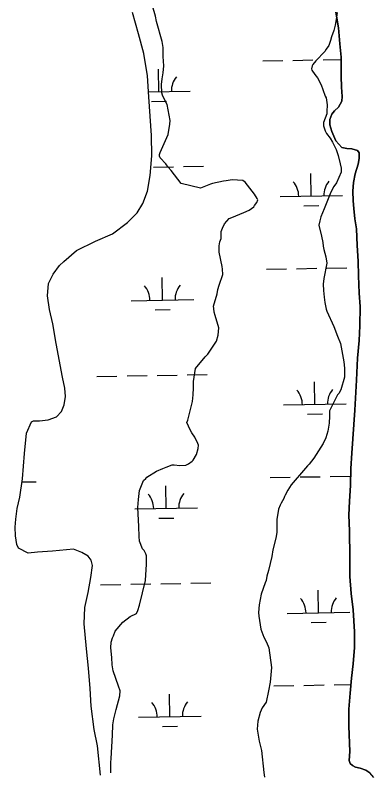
# Model space of a CAD drawing. Extents: x 3903937 to 3942190, y 260677 to 286651.
# Drawn here: x 3915223 to 3915796, y 269431 to 270641 of the extents above; entities that cross this region are included whole.
import ezdxf

# ---------------------------------------------------------------- set-up
doc = ezdxf.new("R2010")
doc.units = 0
for name, color, linetype in [('V-SITE-VEGE', 7, 'Continuous'), ('V-TOPO-SHOR', 7, 'Continuous'), ('V-WETL-SWMP', 7, 'Continuous')]:
    doc.layers.add(name, color=color, linetype=linetype)

msp = doc.modelspace()

# ---------------------------------------------------------------- linework, layer by layer
at = {"layer": 'V-SITE-VEGE'}
for points in [[(3915568.5, 270317.3), (3915588, 270325.4), (3915596.2, 270329), (3915603.9, 270334.6), (3915604.9, 270336.6), (3915608.5, 270341.2), (3915610.1, 270345.8), (3915609, 270347.9), (3915605, 270354.5), (3915590.2, 270374.1), (3915586.1, 270376.6), (3915569.2, 270377.7), (3915559.5, 270376.2), (3915555.4, 270375.7), (3915538, 270371.7), (3915534.4, 270370.7), (3915518.5, 270364.1), (3915487.8, 270371.9), (3915471.5, 270392.5), (3915467, 270398.1), (3915463.4, 270403.2), (3915454.2, 270413), (3915453.2, 270415.6), (3915453.2, 270418.1), (3915454.3, 270421.2), (3915466.7, 270449.8), (3915469.8, 270466.7), (3915470.3, 270472.3), (3915465.3, 270497.9), (3915460.8, 270507.1), (3915457.7, 270512.8), (3915456.7, 270516.4), (3915456.2, 270529.7), (3915457.3, 270538.9), (3915458.9, 270548.6), (3915460, 270559.9), (3915459, 270574.7), (3915459, 270589), (3915457.6, 270598.3), (3915448.5, 270630.5), (3915446.5, 270638.7), (3915437.4, 270672.6)], [(3915736.7, 270644.7), (3915735.1, 270633.5), (3915733.5, 270624.8), (3915731.4, 270616.1), (3915727.8, 270605.8), (3915726.3, 270600.2), (3915723.7, 270592), (3915719.6, 270586.4), (3915717, 270582.4), (3915703.1, 270567.6), (3915698, 270562), (3915696.9, 270559.4), (3915695.9, 270554.8), (3915696.4, 270552.8), (3915701.5, 270545.6), (3915705.5, 270540.4), (3915711.1, 270529.1), (3915714.2, 270522), (3915717.7, 270511.2), (3915719.2, 270508.6), (3915721.2, 270497.4), (3915720.2, 270486.6), (3915720.2, 270483), (3915715, 270469.2), (3915715, 270464.1), (3915715.5, 270462.1), (3915718, 270455.9), (3915720, 270451.8), (3915725.6, 270444.1), (3915729.7, 270438), (3915735.3, 270426.2), (3915738.3, 270416.4), (3915741.8, 270403.1), (3915743.3, 270396.5), (3915743.3, 270389.8), (3915736.1, 270372.9), (3915731.4, 270366.8), (3915726.8, 270358.1), (3915719.6, 270339.2), (3915715.9, 270331.6), (3915710.8, 270318.3), (3915709.2, 270312.1), (3915707.6, 270305), (3915711.7, 270287.6), (3915714.2, 270277.8), (3915714.7, 270271.7), (3915715.7, 270266.6), (3915718.7, 270254.8), (3915720.2, 270244.5), (3915715.5, 270220), (3915714.4, 270211.3), (3915714.9, 270201.1), (3915715.9, 270190.3), (3915717.4, 270181.6), (3915719.4, 270171.3), (3915720.4, 270167.8), (3915731.6, 270143.7), (3915737.6, 270127.8)], [(3915375.5, 269430.6), (3915375.5, 269447.5), (3915376.1, 269453.7), (3915377.8, 269491), (3915378.8, 269507.4), (3915380.4, 269517.1), (3915384.1, 269531.9), (3915389.8, 269553.9), (3915390.3, 269561.6), (3915387.8, 269569.3), (3915379.2, 269593.9), (3915377.7, 269603.1), (3915377.2, 269614.9), (3915375.3, 269630.2), (3915375.8, 269639.4), (3915377.9, 269646.6), (3915379.4, 269649.7), (3915382.5, 269656.8), (3915394.4, 269671.6), (3915406.2, 269680.3), (3915416.4, 269685.3), (3915418.5, 269689.9), (3915421.1, 269698.6), (3915430.5, 269738), (3915432.6, 269764.1), (3915432.2, 269777.4), (3915431.2, 269780.5), (3915428.6, 269785.6), (3915426.1, 269788.7), (3915421, 269800.5), (3915420.5, 269808.2), (3915420.1, 269824), (3915418.7, 269854.7), (3915419.7, 269867), (3915421.3, 269881.4), (3915427.5, 269897.7), (3915431.1, 269900.8), (3915432.7, 269902.8), (3915448.1, 269912.5), (3915458.3, 269916.5), (3915464, 269919), (3915473.2, 269922.6), (3915476.8, 269922.6), (3915485.5, 269921.5), (3915495.2, 269922), (3915499.3, 269924), (3915505.5, 269928.6), (3915507, 269930.1), (3915512.2, 269939.3), (3915514.8, 269948.5), (3915515.3, 269954.2), (3915514.3, 269956.7), (3915509.7, 269967), (3915504.6, 269973.6), (3915502.1, 269978.3), (3915497, 269990.1), (3915498.6, 269994.1), (3915505.9, 270023.8), (3915506.9, 270034.5), (3915507.5, 270045.8), (3915507.5, 270055.5), (3915510.7, 270076.5), (3915526.1, 270094.9), (3915530.2, 270099.5), (3915544.1, 270119.9), (3915546.7, 270129.6), (3915547.8, 270141.3), (3915542.2, 270160.8), (3915540.2, 270166.5), (3915539.7, 270172.1), (3915539.2, 270175.7), (3915545, 270195.6), (3915546.5, 270202.8), (3915548.6, 270209.4), (3915554.3, 270226.3), (3915553.8, 270235), (3915553.3, 270239.1), (3915548.3, 270262.1), (3915548.3, 270272.4), (3915549.4, 270278.5), (3915551.5, 270284.1), (3915551.5, 270295.4), (3915553.6, 270300.5), (3915557.2, 270307.6), (3915564.4, 270315.8), (3915568.5, 270317.3)], [(3915737.6, 270127.8), (3915742.2, 270116.5), (3915747.7, 270087.3), (3915748.7, 270077.1), (3915748.6, 270062.7), (3915742.9, 270042.3), (3915739.8, 270036.7), (3915737.2, 270034.1), (3915724.9, 270008.6), (3915724.8, 270000.4), (3915724.3, 269989.1), (3915722.2, 269976.3), (3915719, 269965.6), (3915714.4, 269956.9), (3915699.5, 269933.4), (3915695.9, 269928.3), (3915692.3, 269923.7), (3915689.7, 269921.2), (3915686.1, 269917.1), (3915663.5, 269890.6), (3915658.3, 269882.4), (3915653.7, 269874.2), (3915652.6, 269872.2), (3915651.6, 269868.6), (3915647.5, 269861.5), (3915645.9, 269858.4), (3915643.3, 269851.8), (3915640.7, 269835.4), (3915640.6, 269814.4), (3915639.1, 269805.7), (3915634.4, 269786.8), (3915632.3, 269776.1), (3915627.1, 269754.1), (3915624.5, 269744.9), (3915623.4, 269737.7), (3915621.9, 269734.1), (3915615.7, 269716.3), (3915612.5, 269698.9), (3915611.4, 269687.1), (3915611.9, 269681), (3915614.9, 269660), (3915620, 269647.7), (3915624, 269639.4), (3915627.6, 269630.2), (3915632.1, 269599), (3915629.9, 269575.4), (3915627.3, 269561.6), (3915623.6, 269543.7), (3915617, 269534.6), (3915613.9, 269527.4), (3915610.2, 269513.1), (3915609.1, 269500.3), (3915612.1, 269481.3), (3915615.2, 269470.6), (3915616.2, 269466.5), (3915619.6, 269431.2), (3915620.6, 269424)]]:
    msp.add_lwpolyline(points, dxfattribs=at)
at = {"layer": 'V-TOPO-SHOR'}
for points in [[(3915782.5, 269435.2), (3915773.4, 269438.2), (3915766.1, 269440), (3915761.5, 269442.3), (3915757.7, 269445.6), (3915756.2, 269450.8), (3915757.1, 269465.1), (3915755.3, 269505.6), (3915755.5, 269532.6), (3915757.5, 269558.3), (3915759.7, 269581.8), (3915762.5, 269605), (3915764.7, 269630.7), (3915764.6, 269656), (3915762.7, 269691.3), (3915759.4, 269717.1), (3915757.2, 269744.4), (3915757.1, 269775.3), (3915756.5, 269817.2), (3915755.5, 269842.1), (3915756.6, 269864.8), (3915758.4, 269889.5), (3915758.7, 269916.9), (3915760.5, 269941.4), (3915764.9, 270009.8), (3915767.7, 270057.7), (3915769.3, 270092.7), (3915772, 270121), (3915773.1, 270144.3), (3915773.9, 270175.3), (3915772.2, 270196.9), (3915771.1, 270224.4), (3915770.2, 270248), (3915769, 270272.7), (3915767.9, 270299.4), (3915765.1, 270315.4), (3915763.3, 270331.7), (3915762.4, 270343.9), (3915761.7, 270359.5), (3915763.2, 270373.6), (3915765.6, 270387.2), (3915770.5, 270402.8), (3915771.9, 270411.7), (3915772, 270420.6), (3915769.3, 270424.5), (3915760.6, 270426.9), (3915752.4, 270427.6), (3915744.2, 270429), (3915735, 270439.7), (3915728.5, 270454.7), (3915725.3, 270465.4), (3915725.1, 270473.8), (3915728.6, 270482.5), (3915732.6, 270487.9), (3915739.1, 270493.9), (3915744.6, 270503.5), (3915745.1, 270510.8), (3915743.7, 270525.6), (3915743.2, 270543.4), (3915743.4, 270573.4), (3915741.1, 270594.7), (3915738.8, 270620.3), (3915734.8, 270645.1)], [(3915795.5, 269423.5), (3915789.3, 269430.8), (3915782.5, 269435.2)]]:
    msp.add_lwpolyline(points, dxfattribs=at)
at = {"layer": 'V-WETL-SWMP'}
for p, q in [((3915419.7, 270610.8), (3915410.1, 270644.9)), ((3915734.8, 270645.1), (3915738.8, 270620.3)), ((3915738.8, 270620.3), (3915741.1, 270594.7)), ((3915428.1, 270579.3), (3915419.7, 270610.8)), ((3915741.1, 270594.7), (3915743.4, 270573.4)), ((3915434.1, 270543.8), (3915428.1, 270579.3)), ((3915743.4, 270573.4), (3915743.2, 270543.4)), ((3915618.3, 270567.6), (3915650.3, 270568.1)), ((3915666.3, 270568.4), (3915698.3, 270569)), ((3915714.3, 270569.3), (3915743.3, 270569.8)), ((3915452.1, 270518.2), (3915451.5, 270554.2)), ((3915436.1, 270510.1), (3915434.1, 270543.8)), ((3915743.2, 270543.4), (3915743.7, 270525.6)), ((3915743.7, 270525.6), (3915745.1, 270510.8)), ((3915435.6, 270517.9), (3915502.1, 270519.1)), ((3915440.2, 270448.3), (3915436.1, 270510.1)), ((3915440.4, 270502.6), (3915464.4, 270503)), ((3915744.6, 270503.5), (3915739.1, 270493.9)), ((3915745.1, 270510.8), (3915744.6, 270503.5)), ((3915732.6, 270487.9), (3915728.6, 270482.5)), ((3915739.1, 270493.9), (3915732.6, 270487.9)), ((3915728.6, 270482.5), (3915725.1, 270473.8)), ((3915725.1, 270473.8), (3915725.3, 270465.4)), ((3915725.3, 270465.4), (3915728.5, 270454.7)), ((3915728.5, 270454.7), (3915735, 270439.7)), ((3915440.9, 270416.2), (3915440.2, 270448.3)), ((3915735, 270439.7), (3915744.2, 270429)), ((3915744.2, 270429), (3915752.4, 270427.6)), ((3915752.4, 270427.6), (3915760.6, 270426.9)), ((3915760.6, 270426.9), (3915769.3, 270424.5)), ((3915438.4, 270384.7), (3915440.9, 270416.2)), ((3915769.3, 270424.5), (3915772, 270420.6)), ((3915772, 270420.6), (3915771.9, 270411.7)), ((3915770.5, 270402.8), (3915765.6, 270387.2)), ((3915771.9, 270411.7), (3915770.5, 270402.8)), ((3915443.4, 270398), (3915475.4, 270398.5)), ((3915491.4, 270398.8), (3915523.4, 270399.4)), ((3915434.1, 270359.6), (3915438.4, 270384.7)), ((3915695.5, 270351.7), (3915694.9, 270387.7)), ((3915765.6, 270387.2), (3915763.2, 270373.6)), ((3915763.2, 270373.6), (3915761.7, 270359.5)), ((3915426.5, 270339.8), (3915434.1, 270359.6)), ((3915761.7, 270359.5), (3915762.4, 270343.9)), ((3915645.6, 270350.8), (3915745.5, 270352.5)), ((3915762.4, 270343.9), (3915763.3, 270331.7)), ((3915417.3, 270324.8), (3915426.5, 270339.8)), ((3915683.8, 270336), (3915707.8, 270336.4)), ((3915763.3, 270331.7), (3915765.1, 270315.4)), ((3915402.2, 270309.6), (3915417.3, 270324.8)), ((3915378.2, 270291.3), (3915402.2, 270309.6)), ((3915765.1, 270315.4), (3915767.9, 270299.4)), ((3915767.9, 270299.4), (3915769, 270272.7)), ((3915350.8, 270279.7), (3915378.2, 270291.3)), ((3915320.6, 270264.7), (3915350.8, 270279.7)), ((3915769, 270272.7), (3915770.2, 270248)), ((3915300.5, 270247.2), (3915320.6, 270264.7)), ((3915293.4, 270240.7), (3915300.5, 270247.2)), ((3915770.2, 270248), (3915771.1, 270224.4)), ((3915283.2, 270227.1), (3915293.4, 270240.7)), ((3915624.2, 270234.9), (3915656.2, 270235.5)), ((3915672.2, 270235.8), (3915704.2, 270236.4)), ((3915720.2, 270236.6), (3915752.2, 270237.2)), ((3915275.8, 270212), (3915283.2, 270227.1)), ((3915458, 270185.6), (3915457.3, 270221.6)), ((3915771.1, 270224.4), (3915772.2, 270196.9)), ((3915274.4, 270192.4), (3915275.8, 270212)), ((3915772.2, 270196.9), (3915773.9, 270175.3)), ((3915277.6, 270170.6), (3915274.4, 270192.4)), ((3915408, 270184.7), (3915507.9, 270186.5)), ((3915773.9, 270175.3), (3915773.1, 270144.3)), ((3915282.5, 270147.6), (3915277.6, 270170.6)), ((3915446.2, 270169.9), (3915470.2, 270170.4)), ((3915288.1, 270116.3), (3915282.5, 270147.6)), ((3915773.1, 270144.3), (3915772, 270121)), ((3915298.4, 270062.8), (3915288.1, 270116.3)), ((3915772, 270121), (3915769.3, 270092.7)), ((3915769.3, 270092.7), (3915767.7, 270057.7)), ((3915353.2, 270063.7), (3915385.2, 270064.2)), ((3915401.2, 270064.5), (3915433.2, 270065.1)), ((3915449.2, 270065.3), (3915481.2, 270065.9)), ((3915497.2, 270066.2), (3915529.2, 270066.8)), ((3915301.7, 270045.1), (3915298.4, 270062.8)), ((3915701.4, 270019), (3915700.8, 270055)), ((3915767.7, 270057.7), (3915764.9, 270009.8)), ((3915302.8, 270031.5), (3915301.7, 270045.1)), ((3915301, 270018.4), (3915302.8, 270031.5)), ((3915296.8, 270007.7), (3915301, 270018.4)), ((3915651.4, 270018.2), (3915751.4, 270019.9)), ((3915288.8, 269999.4), (3915296.8, 270007.7)), ((3915689.7, 270003.4), (3915713.7, 270003.8)), ((3915764.9, 270009.8), (3915760.5, 269941.4)), ((3915240.6, 269973.1), (3915248.4, 269991.5)), ((3915248.4, 269991.5), (3915252.1, 269993.1)), ((3915252.1, 269993.1), (3915261.3, 269993)), ((3915261.3, 269993), (3915275.3, 269994.2)), ((3915275.3, 269994.2), (3915288.8, 269999.4)), ((3915237.5, 269940.6), (3915240.6, 269973.1)), ((3915234.5, 269900.4), (3915237.5, 269940.6)), ((3915760.5, 269941.4), (3915758.7, 269916.9)), ((3915758.7, 269916.9), (3915758.4, 269889.5)), ((3915230.2, 269871.1), (3915234.5, 269900.4)), ((3915233.8, 269895.4), (3915256.2, 269895.7)), ((3915630, 269902.3), (3915662, 269902.9)), ((3915678, 269903.2), (3915710, 269903.7)), ((3915726, 269904), (3915758, 269904.6)), ((3915463.8, 269853), (3915463.2, 269889)), ((3915758.4, 269889.5), (3915756.6, 269864.8)), ((3915226, 269852.9), (3915230.2, 269871.1)), ((3915756.6, 269864.8), (3915755.5, 269842.1)), ((3915223.4, 269835.9), (3915226, 269852.9)), ((3915413.8, 269852.1), (3915513.8, 269853.8)), ((3915222.5, 269823.2), (3915223.4, 269835.9)), ((3915452.1, 269837.3), (3915476.1, 269837.7)), ((3915755.5, 269842.1), (3915756.5, 269817.2)), ((3915222.9, 269809), (3915222.5, 269823.2)), ((3915756.5, 269817.2), (3915757.1, 269775.3)), ((3915225.2, 269795.5), (3915222.9, 269809)), ((3915228.1, 269789.3), (3915225.2, 269795.5)), ((3915243.2, 269781.5), (3915228.1, 269789.3)), ((3915315.7, 269787.8), (3915282.4, 269784.7)), ((3915329.3, 269782.8), (3915315.7, 269787.8)), ((3915258.2, 269783.1), (3915243.2, 269781.5)), ((3915282.4, 269784.7), (3915258.2, 269783.1)), ((3915339.4, 269777), (3915329.3, 269782.8)), ((3915344.1, 269770.2), (3915339.4, 269777)), ((3915757.1, 269775.3), (3915757.2, 269744.4)), ((3915343.6, 269742.7), (3915346.1, 269762.1)), ((3915346.1, 269762.1), (3915344.1, 269770.2)), ((3915339, 269718.6), (3915343.6, 269742.7)), ((3915757.2, 269744.4), (3915759.4, 269717.1)), ((3915359.1, 269731), (3915391.1, 269731.6)), ((3915407.1, 269731.9), (3915439.1, 269732.4)), ((3915455.1, 269732.7), (3915487.1, 269733.3)), ((3915503.1, 269733.6), (3915535.1, 269734.1)), ((3915334.1, 269694.8), (3915339, 269718.6)), ((3915707.3, 269686.4), (3915706.6, 269722.4)), ((3915759.4, 269717.1), (3915762.7, 269691.3)), ((3915333, 269668.5), (3915334.1, 269694.8)), ((3915762.7, 269691.3), (3915764.6, 269656)), ((3915657.3, 269685.5), (3915757.2, 269687.3)), ((3915336.6, 269628.8), (3915333, 269668.5)), ((3915695.5, 269670.8), (3915719.5, 269671.2)), ((3915764.6, 269656), (3915764.7, 269630.7)), ((3915339.9, 269598.1), (3915336.6, 269628.8)), ((3915764.7, 269630.7), (3915762.5, 269605)), ((3915762.5, 269605), (3915759.7, 269581.8)), ((3915342.1, 269565.6), (3915339.9, 269598.1)), ((3915759.7, 269581.8), (3915757.5, 269558.3)), ((3915635.9, 269569.7), (3915667.9, 269570.3)), ((3915683.9, 269570.5), (3915715.9, 269571.1)), ((3915731.9, 269571.4), (3915758.7, 269571.9)), ((3915344.2, 269537.1), (3915342.1, 269565.6)), ((3915469.7, 269520.3), (3915469, 269556.3)), ((3915757.5, 269558.3), (3915755.5, 269532.6)), ((3915348.8, 269500), (3915344.2, 269537.1)), ((3915755.5, 269532.6), (3915755.3, 269505.6)), ((3915419.7, 269519.5), (3915519.7, 269521.2)), ((3915354, 269473.7), (3915348.8, 269500)), ((3915457.9, 269504.7), (3915481.9, 269505.1)), ((3915755.3, 269505.6), (3915757.1, 269465.1)), ((3915359, 269426.9), (3915354, 269473.7)), ((3915757.1, 269465.1), (3915756.2, 269450.8)), ((3915756.2, 269450.8), (3915757.7, 269445.6)), ((3915757.7, 269445.6), (3915761.5, 269442.3)), ((3915761.5, 269442.3), (3915766.1, 269440)), ((3915766.1, 269440), (3915773.4, 269438.2)), ((3915773.4, 269438.2), (3915782.5, 269435.2)), ((3915782.5, 269435.2), (3915789.3, 269430.8))]:
    msp.add_line(p, q, dxfattribs=at)
for centre, start, end in [((3915507.3, 270519.7), 140.2366, 181.7802), ((3915640.3, 270351.2), 0.2366, 41.7802), ((3915750.8, 270353.1), 140.2366, 181.7802), ((3915402.7, 270185.1), 0.2366, 41.7802), ((3915513.2, 270187), 140.2366, 181.7802), ((3915646.2, 270018.5), 0.2366, 41.7802), ((3915756.6, 270020.5), 140.2366, 181.7802), ((3915408.6, 269852.5), 0.2366, 41.7802), ((3915519, 269854.4), 140.2366, 181.7802), ((3915652, 269685.9), 0.2366, 41.7802), ((3915762.5, 269687.9), 140.2366, 181.7802), ((3915414.4, 269519.8), 0.2366, 41.7802), ((3915524.9, 269521.8), 140.2366, 181.7802)]:
    msp.add_arc(centre, 35.2, start, end, dxfattribs=at)

doc.saveas('drawing.dxf')
